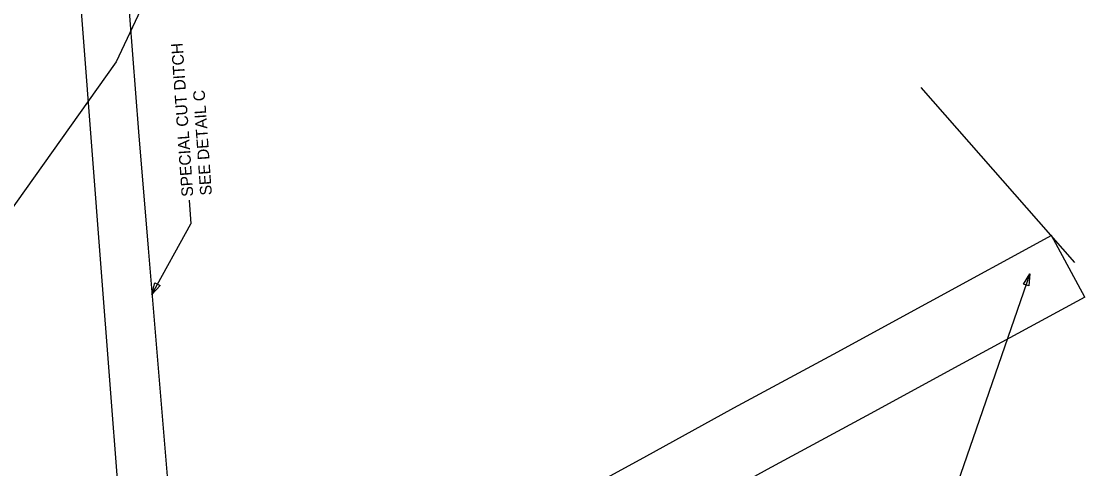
# Model space of a CAD drawing. Extents: x 2384780 to 2405432, y 547869 to 573706.
# Drawn here: x 2400276.3 to 2400732.7, y 566781.1 to 566973.1 of the extents above; entities that cross this region are included whole.
import ezdxf

# ---------------------------------------------------------------- set-up
doc = ezdxf.new("R2010")
doc.units = 0
for name, color, linetype in [('Default', 7, 'Continuous'), ('Old_Level_19', 7, 'Continuous'), ('Old_Level_5', 7, 'Continuous'), ('Old_Level_62', 7, 'Continuous'), ('Prop Ditch Text', 7, 'Continuous'), ('Prop Easement Temporary Drainage', 7, 'Continuous'), ('Prop Special Cut Ditch Detail CELL', 7, 'Continuous')]:
    doc.layers.add(name, color=color, linetype=linetype)

msp = doc.modelspace()

# ---------------------------------------------------------------- linework, layer by layer
at = {"layer": 'Default'}
msp.add_line((2400728.42, 566869.65), (2400662.46, 566944.69), dxfattribs=at)
at = {"layer": 'Old_Level_19'}
msp.add_lwpolyline([(2400286.9, 567173.41), (2400310.48, 566867.3), (2400321.48, 566724.45)], dxfattribs=at)
at = {"layer": 'Old_Level_5'}
for p in [(2400348.29, 566896.41), (2400332.35, 566855.88)]:
    msp.add_line(p, (2400349.01, 566886.16), dxfattribs=at)
msp.add_lwpolyline([(2400335.86, 566859.66), (2400332.35, 566855.88), (2400333.67, 566860.86)], close=True, dxfattribs=at)
at = {"layer": 'Old_Level_62'}
msp.add_lwpolyline([(2400440.43, 567218), (2400317.07, 566955.7), (2400169.34, 566748.06), (2400034.82, 566502.63), (2400166.54, 566301.02), (2400262.78, 566105.47), (2400571.01, 565626.1)], dxfattribs=at)
at = {"layer": 'Prop Ditch Text'}
msp.add_line((2400709.12, 566864.72), (2400565.98, 566450.19), dxfattribs=at)
msp.add_lwpolyline([(2400706.38, 566860.35), (2400709.12, 566864.72), (2400708.76, 566859.58)], close=True, dxfattribs=at)
at = {"layer": 'Prop Easement Temporary Drainage'}
msp.add_line((2400732.71, 566854.76), (2400718.4, 566881.13), dxfattribs=at)
for points in [[(2400718.4, 566881.13), (2400665.89, 566852.63), (2400624.73, 566830.06), (2400582.02, 566807.02), (2400543.37, 566785.71), (2400505.01, 566764.91), (2400475.41, 566748.52)], [(2400732.71, 566854.76), (2400680.26, 566826.29), (2400639.06, 566803.7), (2400596.38, 566780.69), (2400557.76, 566759.39), (2400519.43, 566738.6), (2400495.69, 566725.46)]]:
    msp.add_lwpolyline(points, dxfattribs=at)
at = {"layer": 'Prop Special Cut Ditch Detail CELL'}
msp.add_lwpolyline([(2400311.38, 567175.16), (2400313.12, 567125.15), (2400315.64, 567075.21), (2400318.82, 567025.31), (2400322.77, 566975.46), (2400326.56, 566925.61), (2400330.7, 566875.77), (2400334.84, 566825.94), (2400338.98, 566776.11), (2400343.35, 566726.29), (2400348.91, 566669.21)], dxfattribs=at)

# ---------------------------------------------------------------- texts
at = {"layer": 'Old_Level_5'}
for s, p in [('SPECIAL CUT DITCH', (2400350.14, 566898.02)), ('SEE DETAIL C', (2400358.12, 566898.57))]:
    msp.add_text(s, height=5, rotation=93.9999, dxfattribs=at).set_placement(p)

doc.saveas('drawing.dxf')
